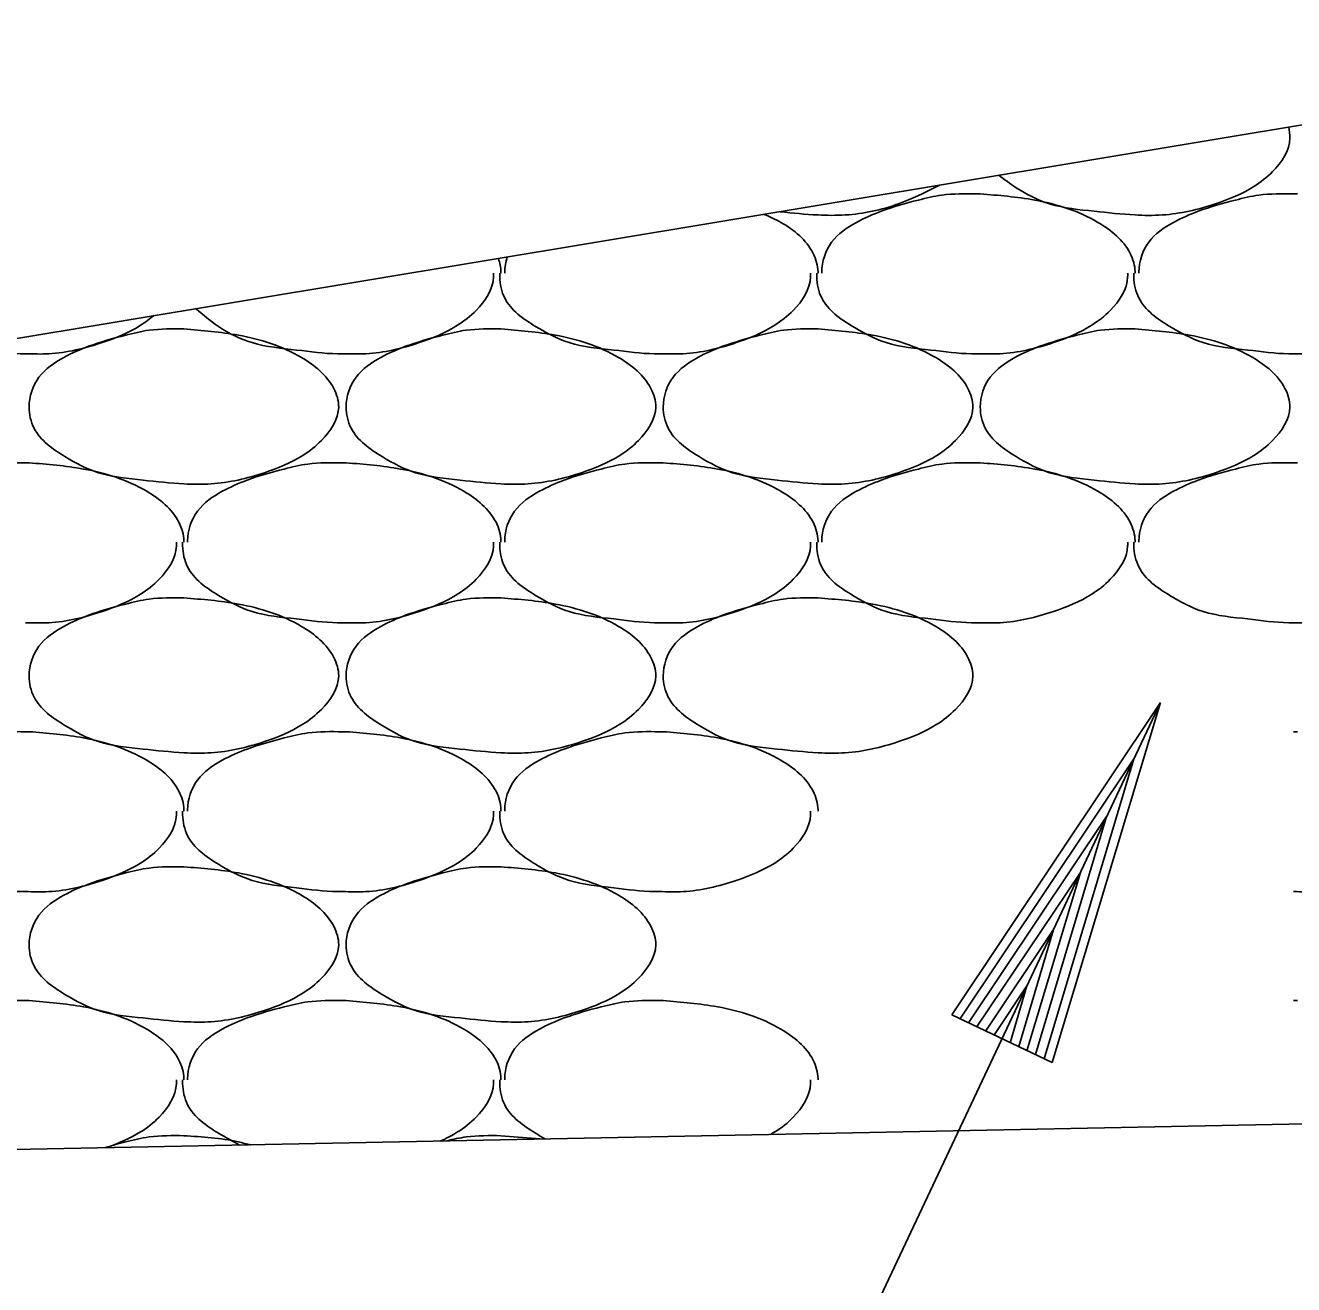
# Model space of a CAD drawing. Extents: x 1364961 to 1365294, y 367927 to 368034.
# Drawn here: x 1365184.47 to 1365186.518, y 367970.393 to 367972.425 of the extents above; entities that cross this region are included whole.
import ezdxf

# ---------------------------------------------------------------- set-up
doc = ezdxf.new("R2010")
doc.units = 0
doc.layers.add('Default', color=7, linetype='Continuous')

msp = doc.modelspace()

# ---------------------------------------------------------------- linework, layer by layer
at = {"layer": 'Default'}
for p, q in [((1365187.4981, 367972.4254), (1365166.1432, 367968.8787)), ((1365186.0061, 367972.1534), (1365186.0121, 367972.1534)), ((1365186.5181, 367972.1534), (1365186.5241, 367972.1534)), ((1365184.4701, 367971.7194), (1365184.4761, 367971.7194)), ((1365184.9821, 367971.7194), (1365184.9881, 367971.7194)), ((1365185.4941, 367971.7194), (1365185.5001, 367971.7194)), ((1365186.0061, 367971.7194), (1365186.0121, 367971.7194)), ((1365186.5181, 367971.7194), (1365186.5241, 367971.7194)), ((1365184.7211, 367967.9804), (1365186.3031, 367971.3324)), ((1365185.9661, 367970.8284), (1365186.3031, 367971.3324)), ((1365186.1281, 367970.7514), (1365186.3031, 367971.3324)), ((1365184.4701, 367971.2854), (1365184.4761, 367971.2854)), ((1365184.9821, 367971.2854), (1365184.9881, 367971.2854)), ((1365185.4941, 367971.2854), (1365185.5001, 367971.2854)), ((1365186.5181, 367971.2854), (1365186.5241, 367971.2854)), ((1365185.9791, 367970.8214), (1365186.2601, 367971.2414)), ((1365186.1151, 367970.7574), (1365186.2601, 367971.2414)), ((1365185.9931, 367970.8154), (1365186.2161, 367971.1484)), ((1365186.1011, 367970.7644), (1365186.2161, 367971.1484)), ((1365186.0061, 367970.8084), (1365186.1741, 367971.0584)), ((1365186.0871, 367970.7704), (1365186.1741, 367971.0584)), ((1365186.0211, 367970.8024), (1365186.1301, 367970.9664)), ((1365186.0741, 367970.7774), (1365186.1301, 367970.9664)), ((1365186.0341, 367970.7954), (1365186.0871, 367970.8754)), ((1365186.0601, 367970.7834), (1365186.0871, 367970.8754)), ((1365184.4701, 367970.8514), (1365184.4761, 367970.8514)), ((1365184.9821, 367970.8514), (1365184.9881, 367970.8514)), ((1365185.4941, 367970.8514), (1365185.5001, 367970.8514)), ((1365186.5181, 367970.8514), (1365186.5241, 367970.8514)), ((1365185.9661, 367970.8284), (1365186.1281, 367970.7514)), ((1365193.4821, 367970.7914), (1365175.4981, 367970.4324)), ((1365185.2381, 367970.6334), (1365185.3011, 367970.6284))]:
    msp.add_line(p, q, dxfattribs=at)
for points in [[(1365186.5101, 367972.2614), (1365186.5121, 367972.2434), (1365186.4841, 367972.1894), (1365186.4541, 367972.1654), (1365186.3921, 367972.1374), (1365186.3061, 367972.1194), (1365186.2621, 367972.1194), (1365186.1961, 367972.1254), (1365186.1241, 367972.1374), (1365186.0701, 367972.1634), (1365186.0421, 367972.1834)], [(1365185.9461, 367972.1674), (1365185.9421, 367972.1654), (1365185.8801, 367972.1374), (1365185.7941, 367972.1194), (1365185.7501, 367972.1194), (1365185.6891, 367972.1244)], [(1365185.7561, 367972.0254), (1365185.7561, 367972.0274), (1365185.7721, 367972.0754), (1365185.8121, 367972.1074), (1365185.8521, 367972.1254), (1365185.9121, 367972.1434), (1365185.9501, 367972.1514), (1365186.0061, 367972.1534)], [(1365186.0121, 367972.1534), (1365186.1001, 367972.1434), (1365186.2021, 367972.1074), (1365186.2541, 367972.0574), (1365186.2621, 367972.0274), (1365186.2621, 367972.0254)], [(1365186.2681, 367972.0254), (1365186.2681, 367972.0274), (1365186.2841, 367972.0754), (1365186.3241, 367972.1074), (1365186.3641, 367972.1254), (1365186.4241, 367972.1434), (1365186.4621, 367972.1514), (1365186.5181, 367972.1534)], [(1365185.6631, 367972.1204), (1365185.6901, 367972.1074), (1365185.7421, 367972.0574), (1365185.7501, 367972.0274), (1365185.7501, 367972.0254)], [(1365185.2341, 367972.0494), (1365185.2381, 367972.0274), (1365185.2381, 367972.0254)], [(1365185.2441, 367972.0254), (1365185.2441, 367972.0274), (1365185.2481, 367972.0514)], [(1365185.2261, 367972.0254), (1365185.2261, 367972.0194), (1365185.1981, 367971.9654), (1365185.1681, 367971.9414), (1365185.1061, 367971.9134), (1365185.0201, 367971.8954), (1365184.9821, 367971.8954)], [(1365185.4941, 367971.8954), (1365185.4861, 367971.8954), (1365185.4201, 367971.9014), (1365185.3481, 367971.9134), (1365185.2941, 367971.9394), (1365185.2441, 367971.9854), (1365185.2361, 367972.0194), (1365185.2361, 367972.0254)], [(1365185.7381, 367972.0254), (1365185.7381, 367972.0194), (1365185.7101, 367971.9654), (1365185.6801, 367971.9414), (1365185.6181, 367971.9134), (1365185.5321, 367971.8954), (1365185.4941, 367971.8954)], [(1365186.0061, 367971.8954), (1365185.9981, 367971.8954), (1365185.9321, 367971.9014), (1365185.8601, 367971.9134), (1365185.8061, 367971.9394), (1365185.7561, 367971.9854), (1365185.7481, 367972.0194), (1365185.7481, 367972.0254)], [(1365186.2501, 367972.0254), (1365186.2501, 367972.0194), (1365186.2221, 367971.9654), (1365186.1921, 367971.9414), (1365186.1301, 367971.9134), (1365186.0441, 367971.8954), (1365186.0061, 367971.8954)], [(1365186.5181, 367971.8954), (1365186.5101, 367971.8954), (1365186.4441, 367971.9014), (1365186.3721, 367971.9134), (1365186.3181, 367971.9394), (1365186.2681, 367971.9854), (1365186.2601, 367972.0194), (1365186.2601, 367972.0254)], [(1365186.7621, 367972.0254), (1365186.7621, 367972.0194), (1365186.7341, 367971.9654), (1365186.7041, 367971.9414), (1365186.6421, 367971.9134), (1365186.5561, 367971.8954), (1365186.5181, 367971.8954)], [(1365184.9821, 367971.8954), (1365184.9741, 367971.8954), (1365184.9081, 367971.9014), (1365184.8361, 367971.9134), (1365184.7821, 367971.9394), (1365184.7451, 367971.9684)], [(1365184.6781, 367971.9574), (1365184.6561, 367971.9414), (1365184.5941, 367971.9134), (1365184.5081, 367971.8954), (1365184.4701, 367971.8954)], [(1365184.7261, 367971.9354), (1365184.8141, 367971.9254), (1365184.9161, 367971.8894), (1365184.9681, 367971.8394), (1365184.9761, 367971.8094), (1365184.9481, 367971.7554), (1365184.9181, 367971.7314), (1365184.8561, 367971.7034), (1365184.7701, 367971.6854), (1365184.7261, 367971.6854), (1365184.6601, 367971.6914), (1365184.5881, 367971.7034), (1365184.5341, 367971.7294), (1365184.4841, 367971.7754), (1365184.4761, 367971.8094), (1365184.4921, 367971.8574), (1365184.5321, 367971.8894), (1365184.5721, 367971.9074), (1365184.6321, 367971.9254), (1365184.6701, 367971.9334), (1365184.7261, 367971.9354)], [(1365185.2381, 367971.9354), (1365185.3261, 367971.9254), (1365185.4281, 367971.8894), (1365185.4801, 367971.8394), (1365185.4881, 367971.8094), (1365185.4601, 367971.7554), (1365185.4301, 367971.7314), (1365185.3681, 367971.7034), (1365185.2821, 367971.6854), (1365185.2381, 367971.6854), (1365185.1721, 367971.6914), (1365185.1001, 367971.7034), (1365185.0461, 367971.7294), (1365184.9961, 367971.7754), (1365184.9881, 367971.8094), (1365185.0041, 367971.8574), (1365185.0441, 367971.8894), (1365185.0841, 367971.9074), (1365185.1441, 367971.9254), (1365185.1821, 367971.9334), (1365185.2381, 367971.9354)], [(1365185.7501, 367971.9354), (1365185.8381, 367971.9254), (1365185.9401, 367971.8894), (1365185.9921, 367971.8394), (1365186.0001, 367971.8094), (1365185.9721, 367971.7554), (1365185.9421, 367971.7314), (1365185.8801, 367971.7034), (1365185.7941, 367971.6854), (1365185.7501, 367971.6854), (1365185.6841, 367971.6914), (1365185.6121, 367971.7034), (1365185.5581, 367971.7294), (1365185.5081, 367971.7754), (1365185.5001, 367971.8094), (1365185.5161, 367971.8574), (1365185.5561, 367971.8894), (1365185.5961, 367971.9074), (1365185.6561, 367971.9254), (1365185.6941, 367971.9334), (1365185.7501, 367971.9354)], [(1365186.2621, 367971.9354), (1365186.3501, 367971.9254), (1365186.4521, 367971.8894), (1365186.5041, 367971.8394), (1365186.5121, 367971.8094), (1365186.4841, 367971.7554), (1365186.4541, 367971.7314), (1365186.3921, 367971.7034), (1365186.3061, 367971.6854), (1365186.2621, 367971.6854), (1365186.1961, 367971.6914), (1365186.1241, 367971.7034), (1365186.0701, 367971.7294), (1365186.0201, 367971.7754), (1365186.0121, 367971.8094), (1365186.0281, 367971.8574), (1365186.0681, 367971.8894), (1365186.1081, 367971.9074), (1365186.1681, 367971.9254), (1365186.2061, 367971.9334), (1365186.2621, 367971.9354)], [(1365184.4701, 367971.8954), (1365184.4621, 367971.8954), (1365184.3961, 367971.9014), (1365184.3661, 367971.9054)], [(1365184.2201, 367971.5914), (1365184.2201, 367971.5934), (1365184.2361, 367971.6414), (1365184.2761, 367971.6734), (1365184.3161, 367971.6914), (1365184.3761, 367971.7094), (1365184.4141, 367971.7174), (1365184.4701, 367971.7194)], [(1365184.4761, 367971.7194), (1365184.5641, 367971.7094), (1365184.6661, 367971.6734), (1365184.7181, 367971.6234), (1365184.7261, 367971.5934), (1365184.7261, 367971.5914)], [(1365184.7321, 367971.5914), (1365184.7321, 367971.5934), (1365184.7481, 367971.6414), (1365184.7881, 367971.6734), (1365184.8281, 367971.6914), (1365184.8881, 367971.7094), (1365184.9261, 367971.7174), (1365184.9821, 367971.7194)], [(1365184.9881, 367971.7194), (1365185.0761, 367971.7094), (1365185.1781, 367971.6734), (1365185.2301, 367971.6234), (1365185.2381, 367971.5934), (1365185.2381, 367971.5914)], [(1365185.2441, 367971.5914), (1365185.2441, 367971.5934), (1365185.2601, 367971.6414), (1365185.3001, 367971.6734), (1365185.3401, 367971.6914), (1365185.4001, 367971.7094), (1365185.4381, 367971.7174), (1365185.4941, 367971.7194)], [(1365185.5001, 367971.7194), (1365185.5881, 367971.7094), (1365185.6901, 367971.6734), (1365185.7421, 367971.6234), (1365185.7501, 367971.5934), (1365185.7501, 367971.5914)], [(1365185.7561, 367971.5914), (1365185.7561, 367971.5934), (1365185.7721, 367971.6414), (1365185.8121, 367971.6734), (1365185.8521, 367971.6914), (1365185.9121, 367971.7094), (1365185.9501, 367971.7174), (1365186.0061, 367971.7194)], [(1365186.0121, 367971.7194), (1365186.1001, 367971.7094), (1365186.2021, 367971.6734), (1365186.2541, 367971.6234), (1365186.2621, 367971.5934), (1365186.2621, 367971.5914)], [(1365186.2681, 367971.5914), (1365186.2681, 367971.5934), (1365186.2841, 367971.6414), (1365186.3241, 367971.6734), (1365186.3641, 367971.6914), (1365186.4241, 367971.7094), (1365186.4621, 367971.7174), (1365186.5181, 367971.7194)], [(1365184.7141, 367971.5914), (1365184.7141, 367971.5854), (1365184.6861, 367971.5314), (1365184.6561, 367971.5074), (1365184.5941, 367971.4794), (1365184.5081, 367971.4614), (1365184.4701, 367971.4614)], [(1365184.9821, 367971.4614), (1365184.9741, 367971.4614), (1365184.9081, 367971.4674), (1365184.8361, 367971.4794), (1365184.7821, 367971.5054), (1365184.7321, 367971.5514), (1365184.7241, 367971.5854), (1365184.7241, 367971.5914)], [(1365185.2261, 367971.5914), (1365185.2261, 367971.5854), (1365185.1981, 367971.5314), (1365185.1681, 367971.5074), (1365185.1061, 367971.4794), (1365185.0201, 367971.4614), (1365184.9821, 367971.4614)], [(1365185.4941, 367971.4614), (1365185.4861, 367971.4614), (1365185.4201, 367971.4674), (1365185.3481, 367971.4794), (1365185.2941, 367971.5054), (1365185.2441, 367971.5514), (1365185.2361, 367971.5854), (1365185.2361, 367971.5914)], [(1365185.7381, 367971.5914), (1365185.7381, 367971.5854), (1365185.7101, 367971.5314), (1365185.6801, 367971.5074), (1365185.6181, 367971.4794), (1365185.5321, 367971.4614), (1365185.4941, 367971.4614)], [(1365186.0061, 367971.4614), (1365185.9981, 367971.4614), (1365185.9321, 367971.4674), (1365185.8601, 367971.4794), (1365185.8061, 367971.5054), (1365185.7561, 367971.5514), (1365185.7481, 367971.5854), (1365185.7481, 367971.5914)], [(1365186.2501, 367971.5914), (1365186.2501, 367971.5854), (1365186.2221, 367971.5314), (1365186.1921, 367971.5074), (1365186.1301, 367971.4794), (1365186.0441, 367971.4614), (1365186.0061, 367971.4614)], [(1365186.5181, 367971.4614), (1365186.5101, 367971.4614), (1365186.4441, 367971.4674), (1365186.3721, 367971.4794), (1365186.3181, 367971.5054), (1365186.2681, 367971.5514), (1365186.2601, 367971.5854), (1365186.2601, 367971.5914)], [(1365186.7621, 367971.5914), (1365186.7621, 367971.5854), (1365186.7341, 367971.5314), (1365186.7041, 367971.5074), (1365186.6421, 367971.4794), (1365186.5561, 367971.4614), (1365186.5181, 367971.4614)], [(1365184.7261, 367971.5014), (1365184.8141, 367971.4914), (1365184.9161, 367971.4554), (1365184.9681, 367971.4054), (1365184.9761, 367971.3754), (1365184.9481, 367971.3214), (1365184.9181, 367971.2974), (1365184.8561, 367971.2694), (1365184.7701, 367971.2514), (1365184.7261, 367971.2514), (1365184.6601, 367971.2574), (1365184.5881, 367971.2694), (1365184.5341, 367971.2954), (1365184.4841, 367971.3414), (1365184.4761, 367971.3754), (1365184.4921, 367971.4234), (1365184.5321, 367971.4554), (1365184.5721, 367971.4734), (1365184.6321, 367971.4914), (1365184.6701, 367971.4994), (1365184.7261, 367971.5014)], [(1365185.2381, 367971.5014), (1365185.3261, 367971.4914), (1365185.4281, 367971.4554), (1365185.4801, 367971.4054), (1365185.4881, 367971.3754), (1365185.4601, 367971.3214), (1365185.4301, 367971.2974), (1365185.3681, 367971.2694), (1365185.2821, 367971.2514), (1365185.2381, 367971.2514), (1365185.1721, 367971.2574), (1365185.1001, 367971.2694), (1365185.0461, 367971.2954), (1365184.9961, 367971.3414), (1365184.9881, 367971.3754), (1365185.0041, 367971.4234), (1365185.0441, 367971.4554), (1365185.0841, 367971.4734), (1365185.1441, 367971.4914), (1365185.1821, 367971.4994), (1365185.2381, 367971.5014)], [(1365185.7501, 367971.5014), (1365185.8381, 367971.4914), (1365185.9401, 367971.4554), (1365185.9921, 367971.4054), (1365186.0001, 367971.3754), (1365185.9721, 367971.3214), (1365185.9421, 367971.2974), (1365185.8801, 367971.2694), (1365185.7941, 367971.2514), (1365185.7501, 367971.2514), (1365185.6841, 367971.2574), (1365185.6121, 367971.2694), (1365185.5581, 367971.2954), (1365185.5081, 367971.3414), (1365185.5001, 367971.3754), (1365185.5161, 367971.4234), (1365185.5561, 367971.4554), (1365185.5961, 367971.4734), (1365185.6561, 367971.4914), (1365185.6941, 367971.4994), (1365185.7501, 367971.5014)], [(1365184.2201, 367971.1574), (1365184.2201, 367971.1594), (1365184.2361, 367971.2074), (1365184.2761, 367971.2394), (1365184.3161, 367971.2574), (1365184.3761, 367971.2754), (1365184.4141, 367971.2834), (1365184.4701, 367971.2854)], [(1365184.4761, 367971.2854), (1365184.5641, 367971.2754), (1365184.6661, 367971.2394), (1365184.7181, 367971.1894), (1365184.7261, 367971.1594), (1365184.7261, 367971.1574)], [(1365184.7321, 367971.1574), (1365184.7321, 367971.1594), (1365184.7481, 367971.2074), (1365184.7881, 367971.2394), (1365184.8281, 367971.2574), (1365184.8881, 367971.2754), (1365184.9261, 367971.2834), (1365184.9821, 367971.2854)], [(1365184.9881, 367971.2854), (1365185.0761, 367971.2754), (1365185.1781, 367971.2394), (1365185.2301, 367971.1894), (1365185.2381, 367971.1594), (1365185.2381, 367971.1574)], [(1365185.2441, 367971.1574), (1365185.2441, 367971.1594), (1365185.2601, 367971.2074), (1365185.3001, 367971.2394), (1365185.3401, 367971.2574), (1365185.4001, 367971.2754), (1365185.4381, 367971.2834), (1365185.4941, 367971.2854)], [(1365185.5001, 367971.2854), (1365185.5881, 367971.2754), (1365185.6901, 367971.2394), (1365185.7421, 367971.1894), (1365185.7501, 367971.1594), (1365185.7501, 367971.1574)], [(1365184.4701, 367971.0274), (1365184.4621, 367971.0274), (1365184.3961, 367971.0334), (1365184.3241, 367971.0454), (1365184.2701, 367971.0714), (1365184.2201, 367971.1174), (1365184.2121, 367971.1514), (1365184.2121, 367971.1574)], [(1365184.7141, 367971.1574), (1365184.7141, 367971.1514), (1365184.6861, 367971.0974), (1365184.6561, 367971.0734), (1365184.5941, 367971.0454), (1365184.5081, 367971.0274), (1365184.4701, 367971.0274)], [(1365184.9821, 367971.0274), (1365184.9741, 367971.0274), (1365184.9081, 367971.0334), (1365184.8361, 367971.0454), (1365184.7821, 367971.0714), (1365184.7321, 367971.1174), (1365184.7241, 367971.1514), (1365184.7241, 367971.1574)], [(1365185.2261, 367971.1574), (1365185.2261, 367971.1514), (1365185.1981, 367971.0974), (1365185.1681, 367971.0734), (1365185.1061, 367971.0454), (1365185.0201, 367971.0274), (1365184.9821, 367971.0274)], [(1365185.4941, 367971.0274), (1365185.4861, 367971.0274), (1365185.4201, 367971.0334), (1365185.3481, 367971.0454), (1365185.2941, 367971.0714), (1365185.2441, 367971.1174), (1365185.2361, 367971.1514), (1365185.2361, 367971.1574)], [(1365185.7381, 367971.1574), (1365185.7381, 367971.1514), (1365185.7101, 367971.0974), (1365185.6801, 367971.0734), (1365185.6181, 367971.0454), (1365185.5321, 367971.0274), (1365185.4941, 367971.0274)], [(1365186.7621, 367971.1574), (1365186.7621, 367971.1514), (1365186.7341, 367971.0974), (1365186.7041, 367971.0734), (1365186.6421, 367971.0454), (1365186.5561, 367971.0274), (1365186.5181, 367971.0274)], [(1365184.7261, 367971.0674), (1365184.8141, 367971.0574), (1365184.9161, 367971.0214), (1365184.9681, 367970.9714), (1365184.9761, 367970.9414), (1365184.9481, 367970.8874), (1365184.9181, 367970.8634), (1365184.8561, 367970.8354), (1365184.7701, 367970.8174), (1365184.7261, 367970.8174), (1365184.6601, 367970.8234), (1365184.5881, 367970.8354), (1365184.5341, 367970.8614), (1365184.4841, 367970.9074), (1365184.4761, 367970.9414), (1365184.4921, 367970.9894), (1365184.5321, 367971.0214), (1365184.5721, 367971.0394), (1365184.6321, 367971.0574), (1365184.6701, 367971.0654), (1365184.7261, 367971.0674)], [(1365185.2381, 367971.0674), (1365185.3261, 367971.0574), (1365185.4281, 367971.0214), (1365185.4801, 367970.9714), (1365185.4881, 367970.9414), (1365185.4601, 367970.8874), (1365185.4301, 367970.8634), (1365185.3681, 367970.8354), (1365185.2821, 367970.8174), (1365185.2381, 367970.8174), (1365185.1721, 367970.8234), (1365185.1001, 367970.8354), (1365185.0461, 367970.8614), (1365184.9961, 367970.9074), (1365184.9881, 367970.9414), (1365185.0041, 367970.9894), (1365185.0441, 367971.0214), (1365185.0841, 367971.0394), (1365185.1441, 367971.0574), (1365185.1821, 367971.0654), (1365185.2381, 367971.0674)], [(1365184.2201, 367970.7234), (1365184.2201, 367970.7254), (1365184.2361, 367970.7734), (1365184.2761, 367970.8054), (1365184.3161, 367970.8234), (1365184.3761, 367970.8414), (1365184.4141, 367970.8494), (1365184.4701, 367970.8514)], [(1365184.4761, 367970.8514), (1365184.5641, 367970.8414), (1365184.6661, 367970.8054), (1365184.7181, 367970.7554), (1365184.7261, 367970.7254), (1365184.7261, 367970.7234)], [(1365184.7321, 367970.7234), (1365184.7321, 367970.7254), (1365184.7481, 367970.7734), (1365184.7881, 367970.8054), (1365184.8281, 367970.8234), (1365184.8881, 367970.8414), (1365184.9261, 367970.8494), (1365184.9821, 367970.8514)], [(1365184.9881, 367970.8514), (1365185.0761, 367970.8414), (1365185.1781, 367970.8054), (1365185.2301, 367970.7554), (1365185.2381, 367970.7254), (1365185.2381, 367970.7234)], [(1365185.2441, 367970.7234), (1365185.2441, 367970.7254), (1365185.2601, 367970.7734), (1365185.3001, 367970.8054), (1365185.3401, 367970.8234), (1365185.4001, 367970.8414), (1365185.4381, 367970.8494), (1365185.4941, 367970.8514)], [(1365185.5001, 367970.8514), (1365185.5881, 367970.8414), (1365185.6901, 367970.8054), (1365185.7421, 367970.7554), (1365185.7501, 367970.7254), (1365185.7501, 367970.7234)], [(1365184.7141, 367970.7234), (1365184.7141, 367970.7174), (1365184.6861, 367970.6634), (1365184.6561, 367970.6394), (1365184.6021, 367970.6144)], [(1365184.8161, 367970.6184), (1365184.7821, 367970.6374), (1365184.7321, 367970.6834), (1365184.7241, 367970.7174), (1365184.7241, 367970.7234)], [(1365185.2261, 367970.7234), (1365185.2261, 367970.7174), (1365185.1981, 367970.6634), (1365185.1681, 367970.6394), (1365185.1401, 367970.6244)], [(1365185.3091, 367970.6284), (1365185.2941, 367970.6374), (1365185.2441, 367970.6834), (1365185.2361, 367970.7174), (1365185.2361, 367970.7234)], [(1365185.7381, 367970.7234), (1365185.7381, 367970.7174), (1365185.7101, 367970.6634), (1365185.6801, 367970.6394), (1365185.6731, 367970.6354)], [(1365184.5991, 367970.6144), (1365184.6321, 367970.6234), (1365184.6701, 367970.6314), (1365184.7261, 367970.6334)], [(1365184.7261, 367970.6334), (1365184.8141, 367970.6234), (1365184.8341, 367970.6184)], [(1365185.1511, 367970.6254), (1365185.1821, 367970.6314), (1365185.2381, 367970.6334)]]:
    msp.add_spline(points, degree=3, dxfattribs=at)

doc.saveas('drawing.dxf')
